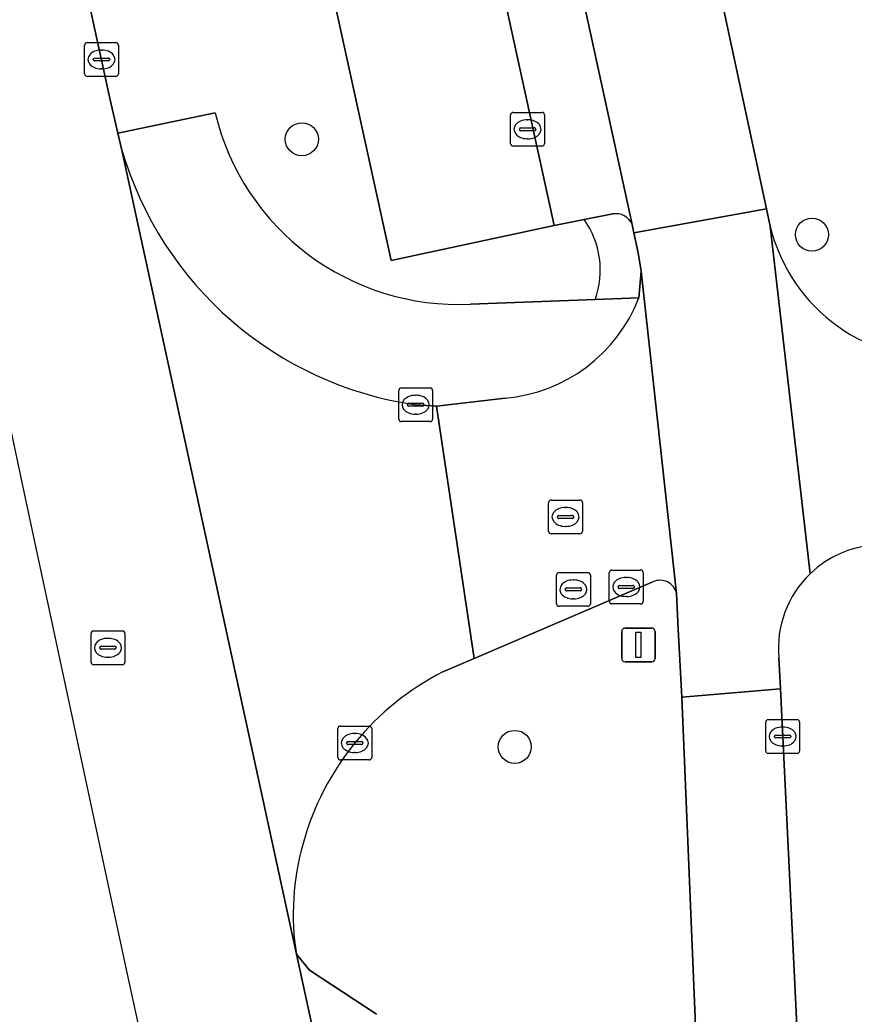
# Model space of a CAD drawing. Extents: x 160554 to 161248, y 385329 to 386506.
# Drawn here: x 160783.86 to 160808.55, y 385588.51 to 385617.94 of the extents above; entities that cross this region are included whole.
import ezdxf

# ---------------------------------------------------------------- set-up
doc = ezdxf.new("R2010")
doc.units = 0
for name, color, linetype in [('IMGEO_Berm_groen', 7, 'Continuous'), ('IMGEO_Boom', 7, 'Continuous'), ('IMGEO_Fietspad_gesloten', 7, 'Continuous'), ('IMGEO_Kolk', 7, 'Continuous'), ('IMGEO_Lichtmast', 7, 'Continuous'), ('IMGEO_Parkeervlak_open', 7, 'Continuous'), ('IMGEO_Rijbaan_lokaal_gesloten', 7, 'Continuous'), ('IMGEO_Rijbaan_lokaal_open', 7, 'Continuous'), ('IMGEO_Rioolput', 7, 'Continuous'), ('IMGEO_Verkeerseiland_groen', 7, 'Continuous'), ('IMGEO_Voetpad_open', 7, 'Continuous')]:
    doc.layers.add(name, color=color, linetype=linetype)

msp = doc.modelspace()

# ---------------------------------------------------------------- linework, layer by layer
at = {"layer": 'IMGEO_Berm_groen'}
for points in [[(160765.423, 385712.202), (160786.539, 385615.58), (160786.759, 385614.588), (160789.643, 385615.193)], [(160800.563, 385612.03), (160799.679, 385611.855), (160794.85, 385610.818), (160787.16, 385645.959), (160784.317, 385645.421), (160784.057, 385646.893), (160786.851, 385647.37), (160782.985, 385665.035)], [(160797.199, 385609.533), (160800.885, 385609.67)]]:
    msp.add_lwpolyline(points, dxfattribs=at)
for centre, radius, start, end in [((160796.833, 385616.917), 7.394, 193.4878, 272.8404), ((160798.504, 385610.547), 2.538, 339.7785, 35.7605)]:
    msp.add_arc(centre, radius, start, end, dxfattribs=at)
at = {"layer": 'IMGEO_Boom'}
for centre in [(160792.208, 385614.41), (160807.305, 385611.586), (160798.51, 385596.424)]:
    msp.add_circle(centre, 0.489, dxfattribs=at)
at = {"layer": 'IMGEO_Fietspad_gesloten'}
msp.add_lwpolyline([(160793.925, 385667.902), (160792.659, 385673.698), (160784.067, 385713.042), (160782.839, 385719.202), (160778.796, 385718.312), (160801.984, 385611.891), (160802.039, 385611.637), (160805.959, 385612.348), (160800.494, 385637.821)], close=True, dxfattribs=at)
msp.add_lwpolyline([(160807.089, 385583.5), (160806.371, 385598.143), (160803.45, 385597.899), (160803.936, 385586.267), (160804.146, 385582.453), (160804.275, 385580.727), (160804.422, 385578.092), (160804.72, 385575.454), (160805.165, 385572.837), (160808.008, 385559.541), (160808.365, 385557.895), (160814.399, 385530.066), (160814.902, 385527.979), (160814.941, 385527.799), (160811.77, 385527.08), (160806.453, 385525.909)], dxfattribs=at)
at = {"layer": 'IMGEO_Kolk'}
for p, q in [((160785.778, 385616.346), (160785.778, 385617.198)), ((160785.853, 385617.272), (160786.705, 385617.272)), ((160786.779, 385617.198), (160786.779, 385616.346)), ((160786.037, 385616.766), (160786.037, 385616.778)), ((160786.08, 385616.815), (160786.478, 385616.815)), ((160786.266, 385617.052), (160786.291, 385617.052)), ((160786.521, 385616.778), (160786.521, 385616.766)), ((160786.475, 385616.729), (160786.077, 385616.729)), ((160786.289, 385616.492), (160786.264, 385616.492)), ((160786.705, 385616.272), (160785.853, 385616.272)), ((160798.387, 385614.279), (160798.387, 385615.131)), ((160798.462, 385615.205), (160799.314, 385615.205)), ((160799.388, 385615.131), (160799.388, 385614.279)), ((160798.646, 385614.699), (160798.646, 385614.711)), ((160798.689, 385614.748), (160799.087, 385614.748)), ((160798.875, 385614.985), (160798.9, 385614.985)), ((160799.13, 385614.711), (160799.13, 385614.699)), ((160799.084, 385614.662), (160798.686, 385614.662)), ((160798.898, 385614.425), (160798.873, 385614.425)), ((160799.314, 385614.205), (160798.462, 385614.205)), ((160795.153, 385607.051), (160796.005, 385607.051)), ((160795.078, 385606.125), (160795.078, 385606.977)), ((160795.566, 385606.831), (160795.591, 385606.831)), ((160796.079, 385606.977), (160796.079, 385606.125)), ((160795.337, 385606.545), (160795.337, 385606.557)), ((160795.775, 385606.508), (160795.377, 385606.508)), ((160795.38, 385606.594), (160795.778, 385606.594)), ((160795.821, 385606.557), (160795.821, 385606.545)), ((160795.589, 385606.271), (160795.564, 385606.271)), ((160796.005, 385606.051), (160795.153, 385606.051)), ((160801.309, 385600.731), (160801.309, 385601.583)), ((160801.384, 385601.657), (160802.236, 385601.657)), ((160802.31, 385601.583), (160802.31, 385600.731)), ((160801.568, 385601.151), (160801.568, 385601.163)), ((160801.611, 385601.2), (160802.009, 385601.2)), ((160801.797, 385601.437), (160801.822, 385601.437)), ((160802.052, 385601.163), (160802.052, 385601.151)), ((160802.006, 385601.114), (160801.608, 385601.114)), ((160801.82, 385600.877), (160801.795, 385600.877)), ((160802.236, 385600.657), (160801.384, 385600.657)), ((160805.939, 385596.305), (160805.939, 385597.157)), ((160806.014, 385597.231), (160806.866, 385597.231)), ((160806.94, 385597.157), (160806.94, 385596.305)), ((160793.275, 385596.112), (160793.275, 385596.964)), ((160793.35, 385597.038), (160794.202, 385597.038)), ((160793.763, 385596.818), (160793.788, 385596.818)), ((160794.276, 385596.964), (160794.276, 385596.112)), ((160806.241, 385596.774), (160806.639, 385596.774)), ((160806.427, 385597.011), (160806.452, 385597.011)), ((160793.534, 385596.532), (160793.534, 385596.544)), ((160793.972, 385596.495), (160793.574, 385596.495)), ((160793.577, 385596.581), (160793.975, 385596.581)), ((160794.018, 385596.544), (160794.018, 385596.532)), ((160806.198, 385596.725), (160806.198, 385596.737)), ((160806.636, 385596.688), (160806.238, 385596.688)), ((160806.45, 385596.451), (160806.425, 385596.451)), ((160806.682, 385596.737), (160806.682, 385596.725)), ((160793.786, 385596.258), (160793.761, 385596.258)), ((160806.866, 385596.231), (160806.014, 385596.231)), ((160794.202, 385596.038), (160793.35, 385596.038))]:
    msp.add_line(p, q, dxfattribs=at)
for points in [[(160785.778, 385616.346), (160785.778, 385617.198)], [(160785.853, 385617.272), (160786.705, 385617.272)], [(160786.779, 385617.198), (160786.779, 385616.346)], [(160786.705, 385616.272), (160785.853, 385616.272)], [(160798.387, 385614.279), (160798.387, 385615.131)], [(160798.462, 385615.205), (160799.314, 385615.205)], [(160799.388, 385615.131), (160799.388, 385614.279)], [(160799.314, 385614.205), (160798.462, 385614.205)], [(160795.153, 385607.051), (160796.005, 385607.051)], [(160795.078, 385606.125), (160795.078, 385606.977)], [(160796.079, 385606.977), (160796.079, 385606.125)], [(160796.005, 385606.051), (160795.153, 385606.051)], [(160801.309, 385600.731), (160801.309, 385601.583)], [(160801.384, 385601.657), (160802.236, 385601.657)], [(160802.31, 385601.583), (160802.31, 385600.731)], [(160802.236, 385600.657), (160801.384, 385600.657)], [(160805.939, 385596.305), (160805.939, 385597.157)], [(160806.014, 385597.231), (160806.866, 385597.231)], [(160806.94, 385597.157), (160806.94, 385596.305)], [(160793.275, 385596.112), (160793.275, 385596.964)], [(160793.35, 385597.038), (160794.202, 385597.038)], [(160794.276, 385596.964), (160794.276, 385596.112)], [(160806.866, 385596.231), (160806.014, 385596.231)], [(160794.202, 385596.038), (160793.35, 385596.038)]]:
    msp.add_lwpolyline(points, dxfattribs=at)
for centre, radius, start, end in [((160785.855, 385617.196), 0.0765, 91.552, 178.448), ((160785.855, 385617.196), 0.0765, 91.552, 178.448), ((160786.703, 385617.196), 0.0765, 1.552, 88.448), ((160786.703, 385617.196), 0.0765, 1.552, 88.448), ((160786.077, 385616.775), 0.0403, 85.8775, 175.7526), ((160786.074, 385616.765), 0.0366, 178.938, 274.7102), ((160786.478, 385616.772), 0.043, 264.8664, 352.4533), ((160786.482, 385616.777), 0.0386, 1.7309, 96.639), ((160785.855, 385616.348), 0.0765, 181.552, 268.448), ((160785.855, 385616.348), 0.0765, 181.552, 268.448), ((160786.703, 385616.348), 0.0765, 271.552, 358.448), ((160786.703, 385616.348), 0.0765, 271.552, 358.448), ((160798.464, 385615.129), 0.0765, 91.552, 178.448), ((160798.464, 385615.129), 0.0765, 91.552, 178.448), ((160799.312, 385615.129), 0.0765, 1.552, 88.448), ((160799.312, 385615.129), 0.0765, 1.552, 88.448), ((160798.686, 385614.708), 0.0403, 85.8775, 175.7526), ((160798.683, 385614.698), 0.0366, 178.938, 274.7102), ((160799.087, 385614.705), 0.043, 264.8664, 352.4533), ((160799.091, 385614.71), 0.0386, 1.7309, 96.639), ((160798.464, 385614.281), 0.0765, 181.552, 268.448), ((160798.464, 385614.281), 0.0765, 181.552, 268.448), ((160799.312, 385614.281), 0.0765, 271.552, 358.448), ((160799.312, 385614.281), 0.0765, 271.552, 358.448), ((160795.155, 385606.975), 0.0765, 91.552, 178.448), ((160795.155, 385606.975), 0.0765, 91.552, 178.448), ((160796.003, 385606.975), 0.0765, 1.552, 88.448), ((160796.003, 385606.975), 0.0765, 1.552, 88.448), ((160795.377, 385606.554), 0.0403, 85.8775, 175.7526), ((160795.374, 385606.544), 0.0366, 178.938, 274.7102), ((160795.778, 385606.551), 0.043, 264.8664, 352.4533), ((160795.782, 385606.556), 0.0386, 1.7309, 96.639), ((160795.155, 385606.127), 0.0765, 181.552, 268.448), ((160795.155, 385606.127), 0.0765, 181.552, 268.448), ((160796.003, 385606.127), 0.0765, 271.552, 358.448), ((160796.003, 385606.127), 0.0765, 271.552, 358.448), ((160801.386, 385601.581), 0.0765, 91.552, 178.448), ((160801.386, 385601.581), 0.0765, 91.552, 178.448), ((160802.234, 385601.581), 0.0765, 1.552, 88.448), ((160802.234, 385601.581), 0.0765, 1.552, 88.448), ((160801.608, 385601.16), 0.0403, 85.8775, 175.7526), ((160802.013, 385601.162), 0.0386, 1.7309, 96.639), ((160801.605, 385601.15), 0.0366, 178.938, 274.7102), ((160802.009, 385601.157), 0.043, 264.8664, 352.4533), ((160801.386, 385600.733), 0.0765, 181.552, 268.448), ((160801.386, 385600.733), 0.0765, 181.552, 268.448), ((160802.234, 385600.733), 0.0765, 271.552, 358.448), ((160802.234, 385600.733), 0.0765, 271.552, 358.448), ((160806.016, 385597.155), 0.0765, 91.552, 178.448), ((160806.016, 385597.155), 0.0765, 91.552, 178.448), ((160806.864, 385597.155), 0.0765, 1.552, 88.448), ((160806.864, 385597.155), 0.0765, 1.552, 88.448), ((160793.352, 385596.962), 0.0765, 91.552, 178.448), ((160793.352, 385596.962), 0.0765, 91.552, 178.448), ((160794.2, 385596.962), 0.0765, 1.552, 88.448), ((160794.2, 385596.962), 0.0765, 1.552, 88.448), ((160806.238, 385596.734), 0.0403, 85.8775, 175.7526), ((160806.643, 385596.736), 0.0386, 1.7309, 96.639), ((160793.574, 385596.541), 0.0403, 85.8775, 175.7526), ((160793.571, 385596.531), 0.0366, 178.938, 274.7102), ((160793.975, 385596.538), 0.043, 264.8664, 352.4533), ((160793.979, 385596.543), 0.0386, 1.7309, 96.639), ((160806.235, 385596.724), 0.0366, 178.938, 274.7102), ((160806.639, 385596.731), 0.043, 264.8664, 352.4533), ((160806.016, 385596.307), 0.0765, 181.552, 268.448), ((160806.016, 385596.307), 0.0765, 181.552, 268.448), ((160806.864, 385596.307), 0.0765, 271.552, 358.448), ((160806.864, 385596.307), 0.0765, 271.552, 358.448), ((160793.352, 385596.114), 0.0765, 181.552, 268.448), ((160793.352, 385596.114), 0.0765, 181.552, 268.448), ((160794.2, 385596.114), 0.0765, 271.552, 358.448), ((160794.2, 385596.114), 0.0765, 271.552, 358.448)]:
    msp.add_arc(centre, radius, start, end, dxfattribs=at)
for centre, major_axis, ratio, start_param, end_param in [((160786.265, 385616.772), (-0.387, 0.002), 0.722429, 4.712389, 7.853982), ((160786.29, 385616.772), (-0.39, 0.002), 0.717154, 1.570796, 4.712389), ((160798.874, 385614.705), (-0.387, 0.002), 0.722429, 4.712389, 7.853982), ((160798.899, 385614.705), (-0.39, 0.002), 0.717154, 1.570796, 4.712389), ((160795.565, 385606.551), (-0.387, 0.002), 0.722429, 4.712389, 7.853982), ((160795.59, 385606.551), (-0.39, 0.002), 0.717154, 1.570796, 4.712389), ((160801.796, 385601.157), (-0.387, 0.002), 0.722429, 4.712389, 7.853982), ((160801.821, 385601.157), (-0.39, 0.002), 0.717154, 1.570796, 4.712389), ((160793.762, 385596.538), (-0.387, 0.002), 0.722429, 4.712389, 7.853982), ((160793.787, 385596.538), (-0.39, 0.002), 0.717154, 1.570796, 4.712389), ((160806.426, 385596.731), (-0.387, 0.002), 0.722429, 4.712389, 7.853982), ((160806.451, 385596.731), (-0.39, 0.002), 0.717154, 1.570796, 4.712389)]:
    msp.add_ellipse(centre, major_axis=major_axis, ratio=ratio, start_param=start_param, end_param=end_param, dxfattribs=at)
at = {"layer": 'IMGEO_Lichtmast'}
for p, q in [((160801.676, 385599.041), (160801.676, 385599.841)), ((160801.676, 385599.841), (160801.676, 385599.041)), ((160801.776, 385599.941), (160802.566, 385599.941)), ((160802.566, 385599.941), (160801.776, 385599.941)), ((160802.666, 385599.841), (160802.666, 385599.041)), ((160802.666, 385599.041), (160802.666, 385599.841)), ((160802.566, 385598.941), (160801.776, 385598.941)), ((160801.776, 385598.941), (160802.566, 385598.941))]:
    msp.add_line(p, q, dxfattribs=at)
msp.add_lwpolyline([(160802.096, 385599.816), (160802.246, 385599.816), (160802.246, 385599.066), (160802.096, 385599.066), (160802.096, 385599.816)], dxfattribs=at)
for centre, start, end in [((160801.776, 385599.841), 90, 180), ((160801.776, 385599.841), 90, 180), ((160802.566, 385599.841), 0, 90), ((160802.566, 385599.841), 360, 90), ((160801.776, 385599.041), 180, 270), ((160801.776, 385599.041), 180, 270), ((160802.566, 385599.041), 270, 0), ((160802.566, 385599.041), 270, 0)]:
    msp.add_arc(centre, 0.1, start, end, dxfattribs=at)
at = {"layer": 'IMGEO_Parkeervlak_open'}
for points in [[(160787.326, 385665.998), (160782.985, 385665.035), (160786.851, 385647.37), (160787.16, 385645.959), (160794.85, 385610.818), (160799.679, 385611.855), (160787.727, 385666.519)], [(160794.416, 385588.513), (160792.436, 385589.81), (160792.048, 385590.284), (160805.973, 385526.253)]]:
    msp.add_lwpolyline(points, dxfattribs=at)
at = {"layer": 'IMGEO_Rijbaan_lokaal_gesloten'}
for points in [[(160715.986, 385920.097), (160719.827, 385902.586), (160732.663, 385844.066), (160734.272, 385836.538), (160774.456, 385648.538), (160783.981, 385603.977), (160786.986, 385589.919), (160802.685, 385519.246), (160829.424, 385398.876), (160836.967, 385359.152), (160838.712, 385333.406), (160857.818, 385334.076)], [(160814.034, 385489.763), (160812.038, 385498.774), (160812.015, 385498.878), (160809.69, 385509.409), (160809.094, 385512.157), (160808.987, 385512.133), (160808.259, 385515.353), (160808.366, 385515.377), (160806.689, 385522.984), (160806.582, 385522.96), (160805.866, 385526.229), (160805.973, 385526.253), (160792.048, 385590.284), (160786.885, 385614.09), (160786.759, 385614.588), (160786.539, 385615.58), (160765.423, 385712.202)], [(160806.069, 385611.834), (160805.959, 385612.348), (160802.039, 385611.637), (160802.166, 385611.053), (160802.254, 385610.51), (160803.298, 385600.96), (160803.344, 385599.913), (160803.45, 385597.899), (160806.371, 385598.143), (160806.326, 385599.061)], [(160807.249, 385601.547), (160806.069, 385611.834)]]:
    msp.add_lwpolyline(points, dxfattribs=at)
msp.add_arc((160809.38, 385599.341), 3.067, 134.0193, 185.2429, dxfattribs=at)
at = {"layer": 'IMGEO_Rijbaan_lokaal_open'}
for points in [[(160786.885, 385614.09), (160792.048, 385590.284)], [(160806.069, 385611.834), (160807.249, 385601.547)], [(160802.254, 385610.51), (160802.184, 385609.718)], [(160803.298, 385600.96), (160802.254, 385610.51)], [(160796.386, 385598.641), (160797.307, 385599.043), (160796.191, 385606.511), (160795.579, 385606.551)], [(160798.226, 385606.75), (160796.191, 385606.511), (160797.307, 385599.043), (160802.599, 385601.307)]]:
    msp.add_lwpolyline(points, dxfattribs=at)
for centre, radius, start, end in [((160797.091, 385617.077), 10.634, 196.3131, 261.8265), ((160811.056, 385613.052), 5.134, 193.7305, 275.0747), ((160797.838, 385611.39), 4.656, 274.7751, 338.9554), ((160809.377, 385599.341), 3.065, 52.2518, 133.9795), ((160802.814, 385600.863), 0.493, 11.2864, 115.9118), ((160800.036, 385591.441), 8.073, 116.883, 164.7732), ((160799.537, 385591.474), 7.583, 164.0228, 189.027)]:
    msp.add_arc(centre, radius, start, end, dxfattribs=at)
at = {"layer": 'IMGEO_Rioolput'}
for p, q in [((160799.512, 385602.804), (160799.512, 385603.656)), ((160799.587, 385603.73), (160800.439, 385603.73)), ((160800.513, 385603.656), (160800.513, 385602.804)), ((160799.771, 385603.224), (160799.771, 385603.236)), ((160799.814, 385603.273), (160800.212, 385603.273)), ((160800, 385603.51), (160800.025, 385603.51)), ((160800.255, 385603.236), (160800.255, 385603.224)), ((160800.209, 385603.187), (160799.811, 385603.187)), ((160800.023, 385602.95), (160799.998, 385602.95)), ((160800.439, 385602.73), (160799.587, 385602.73)), ((160799.746, 385600.659), (160799.746, 385601.511)), ((160799.821, 385601.585), (160800.673, 385601.585)), ((160800.747, 385601.511), (160800.747, 385600.659)), ((160800.234, 385601.365), (160800.259, 385601.365)), ((160800.005, 385601.079), (160800.005, 385601.091)), ((160800.443, 385601.042), (160800.045, 385601.042)), ((160800.048, 385601.128), (160800.446, 385601.128)), ((160800.489, 385601.091), (160800.489, 385601.079)), ((160800.673, 385600.585), (160799.821, 385600.585)), ((160800.257, 385600.805), (160800.232, 385600.805)), ((160785.97, 385598.931), (160785.97, 385599.783)), ((160786.045, 385599.857), (160786.897, 385599.857)), ((160786.971, 385599.783), (160786.971, 385598.931)), ((160786.272, 385599.4), (160786.67, 385599.4)), ((160786.458, 385599.637), (160786.483, 385599.637)), ((160786.229, 385599.351), (160786.229, 385599.363)), ((160786.667, 385599.314), (160786.269, 385599.314)), ((160786.713, 385599.363), (160786.713, 385599.351)), ((160786.897, 385598.857), (160786.045, 385598.857)), ((160786.481, 385599.077), (160786.456, 385599.077))]:
    msp.add_line(p, q, dxfattribs=at)
for points in [[(160799.512, 385602.804), (160799.512, 385603.656)], [(160799.587, 385603.73), (160800.439, 385603.73)], [(160800.513, 385603.656), (160800.513, 385602.804)], [(160800.439, 385602.73), (160799.587, 385602.73)], [(160799.746, 385600.659), (160799.746, 385601.511)], [(160799.821, 385601.585), (160800.673, 385601.585)], [(160800.747, 385601.511), (160800.747, 385600.659)], [(160800.673, 385600.585), (160799.821, 385600.585)], [(160785.97, 385598.931), (160785.97, 385599.783)], [(160786.045, 385599.857), (160786.897, 385599.857)], [(160786.971, 385599.783), (160786.971, 385598.931)], [(160786.897, 385598.857), (160786.045, 385598.857)]]:
    msp.add_lwpolyline(points, dxfattribs=at)
for centre, radius, start, end in [((160799.589, 385603.654), 0.0765, 91.552, 178.448), ((160799.589, 385603.654), 0.0765, 91.552, 178.448), ((160800.437, 385603.654), 0.0765, 1.552, 88.448), ((160800.437, 385603.654), 0.0765, 1.552, 88.448), ((160799.811, 385603.233), 0.0403, 85.8775, 175.7526), ((160799.808, 385603.223), 0.0366, 178.938, 274.7102), ((160800.212, 385603.23), 0.043, 264.8664, 352.4533), ((160800.216, 385603.235), 0.0386, 1.7309, 96.639), ((160799.589, 385602.806), 0.0765, 181.552, 268.448), ((160799.589, 385602.806), 0.0765, 181.552, 268.448), ((160800.437, 385602.806), 0.0765, 271.552, 358.448), ((160800.437, 385602.806), 0.0765, 271.552, 358.448), ((160799.823, 385601.509), 0.0765, 91.552, 178.448), ((160799.823, 385601.509), 0.0765, 91.552, 178.448), ((160800.671, 385601.509), 0.0765, 1.552, 88.448), ((160800.671, 385601.509), 0.0765, 1.552, 88.448), ((160800.045, 385601.088), 0.0403, 85.8775, 175.7526), ((160800.042, 385601.078), 0.0366, 178.938, 274.7102), ((160800.446, 385601.085), 0.043, 264.8664, 352.4533), ((160800.45, 385601.09), 0.0386, 1.7309, 96.639), ((160799.823, 385600.661), 0.0765, 181.552, 268.448), ((160799.823, 385600.661), 0.0765, 181.552, 268.448), ((160800.671, 385600.661), 0.0765, 271.552, 358.448), ((160800.671, 385600.661), 0.0765, 271.552, 358.448), ((160786.047, 385599.781), 0.0765, 91.552, 178.448), ((160786.047, 385599.781), 0.0765, 91.552, 178.448), ((160786.895, 385599.781), 0.0765, 1.552, 88.448), ((160786.895, 385599.781), 0.0765, 1.552, 88.448), ((160786.269, 385599.36), 0.0403, 85.8775, 175.7526), ((160786.674, 385599.362), 0.0386, 1.7309, 96.639), ((160786.266, 385599.35), 0.0366, 178.938, 274.7102), ((160786.67, 385599.357), 0.043, 264.8664, 352.4533), ((160786.047, 385598.933), 0.0765, 181.552, 268.448), ((160786.047, 385598.933), 0.0765, 181.552, 268.448), ((160786.895, 385598.933), 0.0765, 271.552, 358.448), ((160786.895, 385598.933), 0.0765, 271.552, 358.448)]:
    msp.add_arc(centre, radius, start, end, dxfattribs=at)
for centre, major_axis, ratio, start_param, end_param in [((160799.999, 385603.23), (-0.387, 0.002), 0.722429, 4.712389, 7.853982), ((160800.024, 385603.23), (-0.39, 0.002), 0.717154, 1.570796, 4.712389), ((160800.233, 385601.085), (-0.387, 0.002), 0.722429, 4.712389, 7.853982), ((160800.258, 385601.085), (-0.39, 0.002), 0.717154, 1.570796, 4.712389), ((160786.457, 385599.357), (-0.387, 0.002), 0.722429, 4.712389, 7.853982), ((160786.482, 385599.357), (-0.39, 0.002), 0.717154, 1.570796, 4.712389)]:
    msp.add_ellipse(centre, major_axis=major_axis, ratio=ratio, start_param=start_param, end_param=end_param, dxfattribs=at)
at = {"layer": 'IMGEO_Verkeerseiland_groen'}
for points in [[(160802.599, 385601.307), (160797.307, 385599.043), (160796.386, 385598.641)], [(160803.45, 385597.899), (160803.344, 385599.913), (160803.298, 385600.96)], [(160794.843, 385587.896), (160794.907, 385587.543), (160795.711, 385587.745), (160797.205, 385580.905), (160799.49, 385581.406), (160804.146, 385582.453), (160803.936, 385586.267), (160803.45, 385597.899)], [(160792.048, 385590.284), (160792.436, 385589.81), (160794.416, 385588.513)]]:
    msp.add_lwpolyline(points, dxfattribs=at)
for centre, radius, start, end in [((160802.814, 385600.863), 0.493, 11.2864, 115.9118), ((160800.036, 385591.441), 8.073, 116.883, 164.7732), ((160799.537, 385591.474), 7.583, 164.0228, 189.027)]:
    msp.add_arc(centre, radius, start, end, dxfattribs=at)
at = {"layer": 'IMGEO_Voetpad_open'}
for points in [[(160782.839, 385719.202), (160784.067, 385713.042), (160792.659, 385673.698), (160793.827, 385673.961), (160795.094, 385668.141), (160793.925, 385667.902), (160800.494, 385637.821), (160805.959, 385612.348), (160806.069, 385611.834)], [(160801.984, 385611.891), (160778.796, 385718.312)], [(160777.999, 385717.375), (160776.746, 385717.092), (160785.354, 385677.416), (160787.727, 385666.519), (160799.679, 385611.855), (160800.563, 385612.03), (160801.414, 385612.199)], [(160789.643, 385615.193), (160786.759, 385614.588), (160786.885, 385614.09)], [(160801.414, 385612.199), (160800.563, 385612.03)], [(160802.166, 385611.053), (160802.039, 385611.637), (160801.984, 385611.891)], [(160800.885, 385609.67), (160802.184, 385609.718), (160802.254, 385610.51), (160802.166, 385611.053)], [(160802.184, 385609.718), (160800.885, 385609.67), (160797.199, 385609.533)], [(160795.579, 385606.551), (160796.191, 385606.511), (160798.226, 385606.75)], [(160806.326, 385599.061), (160806.371, 385598.143), (160807.089, 385583.5)]]:
    msp.add_lwpolyline(points, dxfattribs=at)
for centre, radius, start, end in [((160796.833, 385616.917), 7.394, 193.4878, 272.8404), ((160797.091, 385617.077), 10.634, 196.3131, 261.8265), ((160801.502, 385611.68), 0.527, 23.6565, 99.5743), ((160801.502, 385611.68), 0.527, 23.6565, 99.5743), ((160798.504, 385610.547), 2.538, 339.7785, 35.7605), ((160811.056, 385613.052), 5.134, 193.7305, 275.0747), ((160797.838, 385611.39), 4.656, 274.7751, 338.9554), ((160809.377, 385599.341), 3.065, 52.2518, 133.9795), ((160809.38, 385599.341), 3.067, 134.0193, 185.2429)]:
    msp.add_arc(centre, radius, start, end, dxfattribs=at)

doc.saveas('drawing.dxf')
